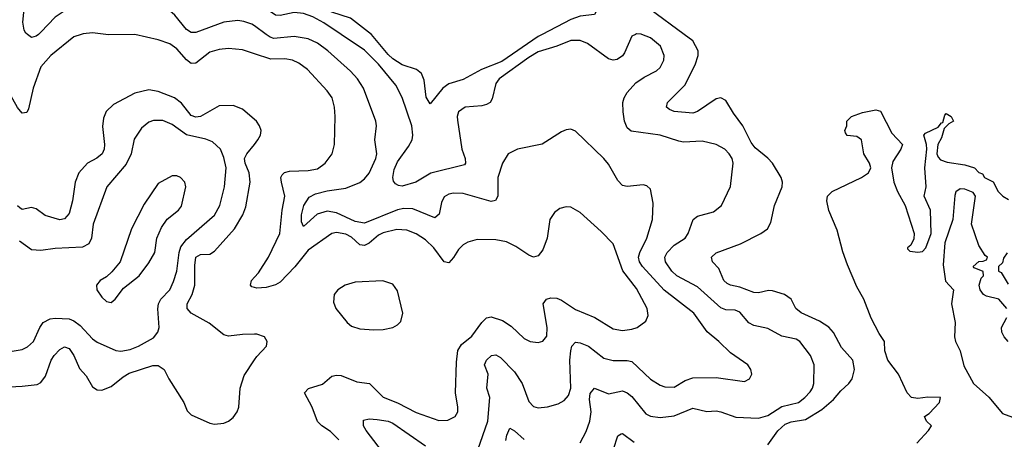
# Model space of a CAD drawing. Header units: inches. Extents: x 1834610 to 2027685, y 642842 to 774116.
# Tile 458 of 632: x 1958999 to 1963198, y 728272 to 730063. Entities that reach past the tile are written whole.
import ezdxf

# ---------------------------------------------------------------- set-up
doc = ezdxf.new("R2010")
doc.units = ezdxf.units.IN
doc.header["$MEASUREMENT"] = 0
for name, color, linetype in [('B9752', 7, 'Continuous'), ('B9753', 7, 'Continuous'), ('B9762', 7, 'Continuous'), ('B9763', 7, 'Continuous')]:
    doc.layers.add(name, color=color, linetype=linetype)

msp = doc.modelspace()

# ---------------------------------------------------------------- linework, layer by layer
at = {"layer": 'B9752', "color": 5}
for points, elevation in [([(1959261.4, 730000), (1959230, 729989.1), (1959131.9, 729910), (1959090, 729861.2), (1959057, 729770), (1959037.2, 729682.8), (1959030, 729667.3), (1959010, 729663.5), (1958990, 729688.5), (1958930, 729795.5), (1958858.7, 729870), (1958830, 729908), (1958810, 729922), (1958790, 729927.1), (1958730, 729927), (1958690, 729937.7), (1958674.2, 729950), (1958660.2, 729970), (1958650.4, 730000)], 380), ([(1959079.5, 730000), (1959070, 729991.8), (1959050, 729987.3), (1959033, 730000)], 360), ([(1960000, 729917.8), (1959950, 729934.2), (1959890, 729939.2), (1959850, 729935), (1959810, 729924), (1959750, 729877.8), (1959730, 729876.4), (1959710, 729891.1), (1959670, 729938.3), (1959639.6, 729959.6), (1959590, 729976.9), (1959490, 729999), (1959378.8, 729998.8), (1959367.2, 730000)], 380), ([(1960000, 729637.5), (1959950, 729681.2), (1959910, 729696.5), (1959850, 729694.9), (1959770.2, 729650), (1959750, 729646.3), (1959730, 729653.5), (1959690, 729706.7), (1959659.3, 729730), (1959590, 729755.8), (1959550, 729763), (1959490.6, 729749.4), (1959399.1, 729700.9), (1959368.7, 729671.3), (1959356.7, 729643.3), (1959352.8, 729607.2), (1959361.5, 729530), (1959359.8, 729510), (1959351.5, 729490), (1959328.3, 729471.7), (1959288.2, 729450), (1959250.9, 729410), (1959235.5, 729370), (1959224.4, 729290), (1959210, 729235.6), (1959190, 729212.9), (1959170, 729209.2), (1959107.3, 729227.3), (1959070, 729256), (1959050, 729260.8), (1959010, 729252.3), (1958999.4, 729259.4), (1958990, 729268.6)], 420), ([(1958950, 728645.6), (1959010, 728655.2), (1959033, 728667), (1959058.2, 728690), (1959084.9, 728750), (1959099.9, 728770), (1959130, 728786.5), (1959150, 728789.1), (1959210, 728785.7), (1959230, 728778.3), (1959257.5, 728757.5), (1959310, 728701.4), (1959330, 728686.2), (1959410, 728651.6), (1959430, 728649), (1959470, 728655.8), (1959506.6, 728670), (1959570, 728705.6), (1959587.8, 728730), (1959593.5, 728750), (1959588.9, 728828.9), (1959591.8, 728850), (1959601.7, 728870), (1959639.6, 728910), (1959654.8, 728945.2), (1959669.9, 728990.1), (1959678.9, 729070), (1959686.2, 729093.8), (1959710, 729124.7), (1959830, 729228.4), (1959852.7, 729270), (1959873.2, 729350), (1959879.9, 729430), (1959870, 729474.5), (1959856.2, 729510), (1959822, 729542), (1959793.5, 729553.5), (1959710, 729571.8), (1959650, 729615.7), (1959610, 729632), (1959570, 729633.2), (1959550, 729626), (1959519.4, 729600.6), (1959487.4, 729552.6), (1959474.4, 729490), (1959453, 729447), (1959371.2, 729350), (1959313.1, 729190), (1959305.8, 729130), (1959293.7, 729106.3), (1959267.2, 729092.8), (1959150, 729086.2), (1959090, 729077.8), (1959050, 729080.9), (1958998.1, 729118.1)], 440), ([(1960000, 728720.6), (1959950, 728719.9), (1959890, 728712.1), (1959870, 728718), (1959807.5, 728767.5), (1959731.2, 728810), (1959713.2, 728830), (1959713, 728850), (1959735.5, 728890), (1959746.3, 728930), (1959746.3, 729013.7), (1959750.9, 729049.1), (1959770, 729061.2), (1959810, 729062.4), (1959830, 729075.5), (1959915.8, 729170), (1959950.4, 729230), (1959963.9, 729263.9), (1959982.8, 729370), (1959977.3, 729410), (1959960.3, 729450), (1959957.9, 729470), (1959968.2, 729490), (1960000, 729530.9)], 420), ([(1960000, 728919.7), (1959990, 728922.9), (1959983.9, 728930), (1959987.6, 728950), (1960000, 728963.6)], 380), ([(1958930, 728495.3), (1959010, 728498.8), (1959074, 728506), (1959090, 728514.2), (1959110, 728541.5), (1959133.6, 728610), (1959146.7, 728630), (1959170, 728655.9), (1959190, 728667.3), (1959210, 728659.1), (1959229.6, 728629.6), (1959254.2, 728574.2), (1959282.5, 728542.5), (1959310, 728496.5), (1959330, 728483.5), (1959350, 728481.6), (1959390, 728497.5), (1959440.6, 728539.4), (1959465.8, 728554.2), (1959567.7, 728587.7), (1959590, 728587.8), (1959615.9, 728570), (1959635.3, 728530), (1959699.3, 728430), (1959713.8, 728393.8), (1959730, 728376.5), (1959810, 728340.8), (1959830, 728336.5), (1959870, 728341.5), (1959890, 728349), (1959910, 728365.7), (1959926.4, 728390), (1959933.3, 728410), (1959939.9, 728490), (1959956.1, 728543.9), (1960000, 728611)], 420)]:
    msp.add_lwpolyline(points, dxfattribs=dict(at, elevation=elevation))
at = {"layer": 'B9752', "color": 5, "elevation": 460}
msp.add_lwpolyline([(1959670, 729396.9), (1959650, 729396.9), (1959590, 729363.6), (1959530, 729275.6), (1959476, 729170), (1959428.5, 729030), (1959392.8, 728987.2), (1959370, 728966), (1959342.8, 728950), (1959327.3, 728930), (1959328.2, 728910), (1959350, 728879.1), (1959370, 728860.4), (1959390, 728856.3), (1959406, 728870), (1959442.7, 728917.3), (1959509.3, 728970), (1959550, 729025.5), (1959575.1, 729070), (1959583.5, 729130), (1959603.5, 729176.5), (1959628, 729212), (1959676.2, 729250), (1959690, 729267.7), (1959707.8, 729350), (1959703.6, 729370), (1959685.2, 729390)], close=True, dxfattribs=at)
at = {"layer": 'B9753', "color": 5}
for points, elevation in [([(1959033, 730000), (1959025.6, 730005.6), (1959018, 730018), (1959012.9, 730052.9), (1959022.7, 730150)], 360), ([(1960000, 730036.8), (1959990, 730044.1), (1959955.8, 730055.8), (1959930, 730059.1), (1959870, 730051.9), (1959750, 730007.7), (1959730, 730008.7), (1959710, 730020.5), (1959661.6, 730081.6), (1959640, 730100), (1959610, 730110.7), (1959509.2, 730129.2), (1959410, 730131.3), (1959310, 730141.2), (1959250, 730131.1), (1959210, 730113.7), (1959150, 730074), (1959090, 730009), (1959079.5, 730000)], 360), ([(1959367.2, 730000), (1959310, 730006.1), (1959270, 730003), (1959261.4, 730000)], 380)]:
    msp.add_lwpolyline(points, dxfattribs=dict(at, elevation=elevation))
at = {"layer": 'B9762', "color": 5}
for points, elevation in [([(1960953, 728227), (1960995.6, 728350), (1961004.2, 728450), (1960992.1, 728490), (1960996.8, 728550), (1960982, 728590), (1960989.8, 728610), (1961010.7, 728629.3), (1961030, 728632.6), (1961050, 728621.8), (1961110, 728560.9), (1961142, 728510), (1961170, 728432.9), (1961190, 728412.9), (1961210, 728406.2), (1961250, 728411.1), (1961296, 728424), (1961321.6, 728438.4), (1961340.2, 728459.8), (1961350.4, 728490), (1961346, 728610), (1961349, 728650), (1961353.8, 728670), (1961370, 728686.8), (1961390, 728684.3), (1961425, 728670), (1961490, 728617.9), (1961530, 728608.4), (1961590, 728609), (1961610, 728603.9), (1961690, 728529.4), (1961730, 728502.7), (1961750, 728495.8), (1961790, 728495.4), (1961836.7, 728523.3), (1961870, 728535.3), (1961970, 728536.3), (1962090, 728519.5), (1962112, 728530), (1962121.6, 728550), (1962117.6, 728570), (1962104.5, 728590), (1962030, 728641.1), (1961981, 728690), (1961930.9, 728730.9), (1961874.2, 728810), (1961748.4, 728908.4), (1961655.7, 729010), (1961643, 729030), (1961638.7, 729050), (1961643.9, 729070), (1961674.5, 729130), (1961698, 729210), (1961700.4, 729280.4), (1961690, 729339), (1961673.8, 729353.8), (1961658.4, 729358.4), (1961590, 729351), (1961570, 729355.4), (1961550, 729376.3), (1961510, 729446), (1961490, 729471.1), (1961370, 729586.6), (1961350, 729595.1), (1961330, 729592.3), (1961310, 729584.5), (1961228.1, 729531.9), (1961122.8, 729510), (1961083.1, 729490), (1961057.8, 729450), (1961038.2, 729390), (1961038.2, 729310), (1961029.1, 729290.9), (1961010, 729287.2), (1960890, 729320.6), (1960850, 729322.5), (1960830, 729318.4), (1960810, 729306.9), (1960797.5, 729282.5), (1960787.6, 729232.4), (1960770, 729217.2), (1960675.5, 729255.5), (1960637.8, 729257.8), (1960610, 729251.7), (1960470, 729194.7), (1960430, 729202.3), (1960350, 729238.9), (1960310, 729245.1), (1960267.7, 729232.3), (1960210, 729180.9), (1960200.5, 729200.5), (1960200.8, 729230), (1960211.4, 729270), (1960233.9, 729306.1), (1960260.5, 729319.5), (1960310, 729333.1), (1960390, 729344.5), (1960450, 729368.6), (1960470, 729383.5), (1960490, 729408.2), (1960518.8, 729470), (1960522, 729490), (1960514.3, 729550), (1960520.3, 729610), (1960517.8, 729630), (1960466, 729770), (1960440.3, 729810), (1960410, 729842.5), (1960314, 729930), (1960270, 729962.7), (1960230, 729981.7), (1960170, 729990.9), (1960083, 729983), (1960067.8, 729987.8), (1960051, 730000)], 360), ([(1961625.4, 730000), (1961610, 729992), (1961579, 729921), (1961570, 729908), (1961547.1, 729892.9), (1961530, 729890.8), (1961510, 729895.8), (1961420.6, 729960.6), (1961390, 729974.2), (1961350, 729973.8), (1961290.5, 729949.5), (1961210, 729925.3), (1961170, 729901.3), (1961044.4, 729810), (1961029.4, 729790), (1961014.9, 729725.1), (1961005.3, 729710), (1960990, 729700.3), (1960970, 729695.3), (1960898.8, 729690), (1960870.3, 729670), (1960864.7, 729650), (1960866.1, 729633.9), (1960884.8, 729510), (1960899.4, 729470), (1960901.2, 729450), (1960896.1, 729443.9), (1960752.2, 729407.8), (1960688.2, 729370), (1960630, 729352.9), (1960614.9, 729354.9), (1960601.7, 729361.7), (1960593.7, 729373.7), (1960590.5, 729390), (1960596, 729424), (1960610, 729456.5), (1960658, 729522), (1960672.8, 729550), (1960676.2, 729570), (1960671.4, 729610), (1960630.3, 729730.3), (1960604, 729784), (1960530, 729872.7), (1960470, 729932.2), (1960369.7, 730000)], 340), ([(1961227.6, 730000), (1961210, 729990.9), (1961056, 729884), (1960969, 729850), (1960890, 729808.1), (1960830, 729789.4), (1960804.3, 729770), (1960750, 729703.6), (1960732.5, 729732.5), (1960724.5, 729804.5), (1960712.8, 729832.8), (1960691.7, 729850), (1960630, 729869.6), (1960590, 729895.3), (1960570, 729913.7), (1960499.9, 729999.9)], 320), ([(1961390, 728257), (1961414.9, 728305.1), (1961430.3, 728349.7), (1961437, 728390), (1961430, 728442), (1961432.3, 728467.7), (1961450, 728490.2), (1961510, 728466.2), (1961570, 728478.9), (1961590, 728470.9), (1961610, 728455.1), (1961670, 728381.5), (1961690, 728370.9), (1961730, 728366), (1961790, 728372.1), (1961870, 728405.3), (1961930, 728390.9), (1961970, 728393.5), (1961990, 728389.5), (1962052.8, 728367.2), (1962150, 728362), (1962190, 728374.4), (1962250, 728412.3), (1962320.9, 728430), (1962347.5, 728450), (1962370, 728475.2), (1962380.7, 728490), (1962386.3, 728510), (1962387.2, 728590), (1962371.7, 728630), (1962326.2, 728690), (1962310, 728699.9), (1962250, 728712.7), (1962190, 728745.4), (1962130, 728757.2), (1962108.7, 728768.7), (1962070, 728814.7), (1962050, 728823), (1962010, 728824.7), (1961990, 728833.5), (1961890, 728922.8), (1961802.3, 728970), (1961780.5, 728990), (1961753.2, 729030), (1961751.2, 729050), (1961760.5, 729070), (1961790, 729100.1), (1961836.8, 729130), (1961849.8, 729150), (1961871.1, 729210), (1961890, 729223.9), (1961957.5, 729242.5), (1961992.4, 729270), (1962030, 729350.8), (1962042.2, 729450), (1962037.7, 729470), (1962025.1, 729490), (1962006, 729510), (1961970, 729530.7), (1961910, 729544.9), (1961830, 729540.5), (1961810, 729544), (1961730.7, 729570.7), (1961607.3, 729587.3), (1961590, 729601.3), (1961579.1, 729630), (1961572.5, 729670), (1961571.9, 729710), (1961577.3, 729730), (1961590, 729752.6), (1961626.6, 729793.4), (1961661.9, 729818.1), (1961715.2, 729844.8), (1961730, 729858.4), (1961745.7, 729890), (1961747.1, 729910), (1961732.1, 729950), (1961690, 729986), (1961653, 730000)], 340), ([(1962190, 728248), (1962231.8, 728308.2), (1962263.2, 728336.8), (1962290, 728347), (1962350, 728356.6), (1962420.6, 728399.4), (1962470, 728441.6), (1962501.2, 728478.8), (1962535.8, 728510), (1962549.9, 728530.1), (1962558.8, 728570), (1962552.5, 728610), (1962504.1, 728664.1), (1962470, 728728), (1962450, 728750.4), (1962410, 728776.2), (1962331.8, 728811.8), (1962309.8, 728830), (1962288.9, 728870), (1962260.4, 728890), (1962210, 728906), (1962192.7, 728907.3), (1962150, 728898), (1962130, 728898.2), (1962070, 728922.1), (1962030, 728929.4), (1962016.5, 728936.5), (1962002.5, 728950), (1961981.1, 729001.1), (1961954, 729030), (1961949.8, 729050), (1961970, 729067.4), (1962073, 729107), (1962159.6, 729150), (1962189, 729171), (1962203, 729197), (1962217.8, 729270), (1962250.5, 729349.5), (1962252.1, 729370), (1962246.2, 729390), (1962209, 729450), (1962190, 729471.6), (1962136, 729516), (1962118.5, 729538.5), (1962083.5, 729610), (1962043.3, 729663.3), (1962010, 729717.8), (1961990, 729729.8), (1961970, 729724.8), (1961890, 729671.2), (1961870, 729664.5), (1961790, 729670.9), (1961770, 729678.9), (1961758, 729690), (1961762, 729710), (1961836.1, 729783.9), (1961880.1, 729870), (1961892.8, 729910), (1961892.5, 729930), (1961870, 729972.6), (1961832.8, 730000)], 320), ([(1960000, 728963.6), (1960017.4, 728982.6), (1960059.9, 729050), (1960108.7, 729150), (1960118.4, 729250), (1960129.9, 729309.9), (1960115.2, 729370), (1960113.4, 729390), (1960119.3, 729400.6), (1960128.7, 729411.3), (1960150, 729417), (1960230, 729419.6), (1960270, 729427), (1960302.2, 729450), (1960331.6, 729490), (1960341.7, 729530), (1960344.6, 729650), (1960341.6, 729690), (1960331.5, 729730), (1960310, 729759.8), (1960226.2, 729850), (1960190, 729877.7), (1960162.9, 729890), (1960130, 729895.4), (1960070, 729894.7), (1960000, 729917.8)], 380), ([(1962824.7, 728255.2), (1962875.3, 728310), (1962888, 728330), (1962866, 728350), (1962858, 728370), (1962877.2, 728382.8), (1962922, 728430), (1962926, 728450), (1962872.3, 728452.3), (1962830, 728446), (1962802, 728450), (1962783.7, 728470), (1962747.6, 728550), (1962702.2, 728610), (1962688.7, 728650), (1962687.6, 728690), (1962663.9, 728723.9), (1962629.9, 728789.9), (1962599.4, 728870), (1962570, 728923.5), (1962530, 729017), (1962510, 729072), (1962484.9, 729164.9), (1962449.3, 729249.3), (1962441.8, 729290), (1962444.4, 729310), (1962463.7, 729330), (1962589.2, 729390), (1962619, 729410), (1962629, 729430), (1962624, 729450), (1962599, 729490), (1962588.7, 729550), (1962570, 729564), (1962528.4, 729568.4), (1962520.4, 729580.4), (1962518, 729590), (1962526, 729610), (1962526, 729630), (1962546, 729650), (1962593.6, 729666.4), (1962650, 729678), (1962670, 729672), (1962718.4, 729578.4), (1962764.4, 729530), (1962757.4, 729510), (1962722.2, 729457.8), (1962716.9, 729430), (1962727, 729370), (1962742.8, 729330), (1962775.6, 729270), (1962813.8, 729150), (1962812.4, 729127.6), (1962799.1, 729100.9), (1962784.7, 729090), (1962785.4, 729085.4), (1962794.8, 729074.8), (1962830, 729070.4), (1962850, 729073.7), (1962864, 729090), (1962885.7, 729150), (1962883.4, 729250), (1962856.8, 729310), (1962865.1, 729350), (1962859.3, 729430), (1962867.3, 729510), (1962867, 729530), (1962855.3, 729570), (1962862, 729578), (1962916.5, 729603.5), (1962930, 729622), (1962936.4, 729623.6), (1962944, 729656), (1962950, 729662), (1962972, 729650), (1962982, 729630), (1962961, 729619), (1962942, 729598), (1962930, 729559), (1962914.4, 729530), (1962910.4, 729490.4), (1962915.8, 729475.8), (1962925.5, 729465.5), (1962954.4, 729454.4), (1963030, 729444), (1963070.6, 729430.6), (1963090, 729411.3), (1963104.7, 729404.7), (1963114, 729390), (1963151.1, 729371.1), (1963172, 729330), (1963192, 729310), (1963215.9, 729295.9)], 280), ([(1960000, 729530.9), (1960014.9, 729550), (1960025.7, 729570), (1960029.8, 729590), (1960022.7, 729610), (1960008.6, 729630), (1960000, 729637.5)], 420), ([(1963208.7, 728830), (1963175.3, 728870), (1963122.8, 728882.8), (1963110, 728889.6), (1963095.4, 728910), (1963091.2, 728930), (1963099.5, 728960.5), (1963109, 728970), (1963108.4, 728988.4), (1963070, 729004), (1963066, 729010), (1963090, 729031.3), (1963108, 729032), (1963122, 729038), (1963126, 729050), (1963116.4, 729056.4), (1963090, 729099), (1963057.7, 729190), (1963076, 729310), (1963065.1, 729325.1), (1963051.8, 729331.8), (1963030, 729339.6), (1963010, 729340.7), (1962992.2, 729327.8), (1962987.5, 729312.5), (1962979, 729210), (1962945.3, 729110), (1962937.1, 729017.1), (1962947.7, 728947.7), (1962982, 728910), (1962973, 728850), (1962989.1, 728770), (1962986, 728710), (1962990.3, 728690), (1963010.4, 728650), (1963025.9, 728585.9), (1963066.8, 728510), (1963131.8, 728451.8), (1963190, 728383), (1963233.6, 728366.4)], 280), ([(1960360.3, 728270), (1960325.4, 728305.4), (1960288.3, 728330), (1960270, 728348.3), (1960247.2, 728410), (1960213.6, 728470), (1960230.5, 728489.5), (1960290, 728507.6), (1960330, 728541.8), (1960350, 728546.5), (1960370, 728544.2), (1960437.2, 728517.2), (1960490.6, 728510.6), (1960550, 728452.1), (1960610, 728427.8), (1960690, 728386.8), (1960787.2, 728352.8), (1960825.8, 728354.2), (1960856.3, 728370), (1960867.1, 728390), (1960868.5, 728410), (1960857.3, 728470), (1960861.5, 728601.5), (1960868.4, 728651.6), (1960883, 728677), (1960927.1, 728712.9), (1960970, 728771.1), (1960990, 728790.1), (1961010, 728794.8), (1961058.9, 728778.9), (1961094.9, 728754.9), (1961150, 728702.6), (1961176, 728690), (1961210, 728685.2), (1961230, 728690.4), (1961247.2, 728712.8), (1961248.6, 728750), (1961231.6, 728850), (1961246.6, 728870), (1961264.4, 728875.6), (1961290, 728874.2), (1961310, 728866.4), (1961370, 728826.4), (1961452.1, 728792.1), (1961530, 728743.2), (1961570, 728736.9), (1961610, 728741.8), (1961632.3, 728750), (1961670, 728776.3), (1961679.5, 728800.5), (1961675.8, 728830), (1961630, 728915.3), (1961571.4, 728991.4), (1961530, 729106), (1961479.6, 729159.6), (1961390, 729239.7), (1961350, 729263), (1961330, 729264.2), (1961303.4, 729256.6), (1961279.9, 729240.1), (1961259.5, 729210), (1961249, 729130), (1961230, 729080.9), (1961210, 729055.6), (1961190, 729049.7), (1961170, 729057.4), (1961115.7, 729095.7), (1961074.8, 729114.8), (1961030, 729123.9), (1960950, 729124.4), (1960910, 729113.5), (1960890, 729102.8), (1960870, 729082), (1960850, 729047.6), (1960830, 729024.6), (1960810, 729029.8), (1960766, 729090), (1960730, 729123.7), (1960690, 729148.9), (1960650, 729165.2), (1960607.4, 729167.4), (1960550, 729153.7), (1960530, 729143.4), (1960490, 729109.5), (1960470, 729099.7), (1960450, 729102.3), (1960414.9, 729134.9), (1960390, 729147.6), (1960350, 729154.4), (1960330, 729151), (1960230, 729079.1), (1960172.4, 729007.6), (1960110, 728943.4), (1960090, 728931.4), (1960050, 728920.6), (1960010, 728916.5), (1960000, 728919.7)], 380), ([(1963210, 729068), (1963195.3, 729044.7), (1963190, 729026), (1963174, 729010), (1963174, 728990), (1963184.7, 728984.7), (1963214.9, 728934.9)], 280), ([(1963215.3, 728690), (1963198, 728710), (1963188, 728730), (1963186, 728750), (1963208.4, 728791.6)], 280), ([(1960000, 728611), (1960010, 728626.3), (1960051.3, 728670), (1960055.1, 728690), (1960042.9, 728710), (1960010, 728720.8), (1960000, 728720.6)], 420), ([(1960560.8, 728200.8), (1960476.8, 728310), (1960466.2, 728330), (1960465.9, 728354.1), (1960490, 728359.7), (1960523.3, 728356.7), (1960570, 728349.5), (1960590, 728341), (1960730, 728244.5)], 360), ([(1961073.1, 728266.9), (1961077, 728290), (1961090, 728320.4), (1961110, 728307.9), (1961150, 728270.9)], 340), ([(1961531.7, 728230), (1961550, 728287.7), (1961564.4, 728295.6), (1961570, 728297.3), (1961620.3, 728260.3)], 320)]:
    msp.add_lwpolyline(points, dxfattribs=dict(at, elevation=elevation))
at = {"layer": 'B9762', "color": 5, "elevation": 420}
msp.add_lwpolyline([(1960548.3, 728948.3), (1960430, 728942.4), (1960387.2, 728930), (1960356, 728910), (1960340.8, 728890), (1960337.8, 728857.7), (1960347.6, 728830), (1960396.5, 728770), (1960415, 728755.1), (1960450, 728743.8), (1960510, 728738.9), (1960550, 728740.8), (1960590, 728749), (1960610, 728760.4), (1960624.6, 728775.4), (1960633.5, 728810), (1960610, 728906), (1960590, 728934)], close=True, dxfattribs=at)
at = {"layer": 'B9763', "color": 5}
for points, elevation in [([(1960499.9, 729999.9), (1960410, 730069.5), (1960330, 730095.2), (1960230, 730157.3), (1960050, 730185.4), (1960000, 730199.2)], 320), ([(1961832.8, 730000), (1961687.1, 730107.1), (1961630, 730173.2), (1961610, 730188.6), (1961590, 730197.8), (1961550, 730201.1), (1961510, 730185.9), (1961487.9, 730170), (1961474.4, 730150), (1961459.3, 730100.7), (1961450, 730085), (1961390, 730078), (1961350, 730063.7), (1961227.6, 730000)], 320), ([(1960369.7, 730000), (1960295.8, 730050), (1960250, 730074.8), (1960210, 730089.4), (1960170, 730093.2), (1960110, 730080.4), (1960090, 730081.9), (1960037.2, 730117.2), (1960010, 730129.5), (1960000, 730131.8)], 340), ([(1960051, 730000), (1960000, 730036.8)], 360), ([(1961653, 730000), (1961650, 730001.1), (1961630, 730002.4), (1961625.4, 730000)], 340)]:
    msp.add_lwpolyline(points, dxfattribs=dict(at, elevation=elevation))

doc.saveas('drawing.dxf')
